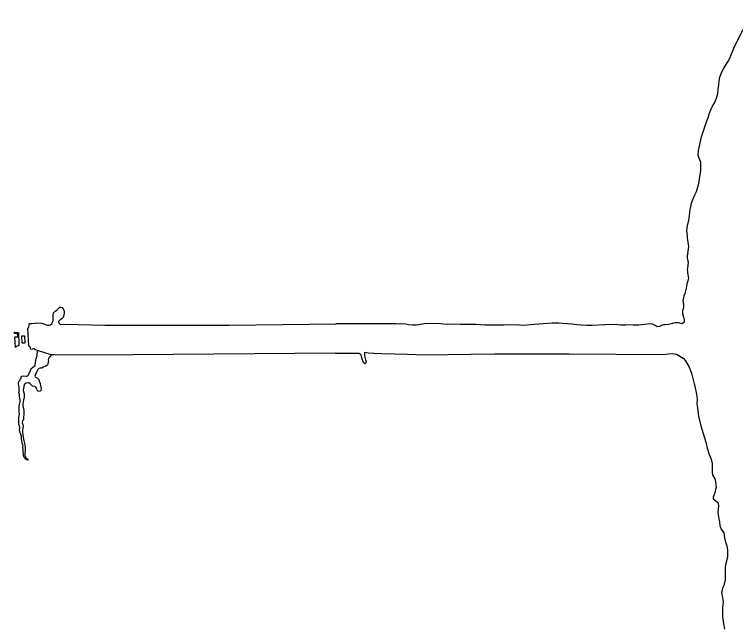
# Model space of a CAD drawing. Extents: x 3683402 to 3721514, y 487807 to 513565.
# Drawn here: x 3708307.6 to 3708484.9, y 490634.8 to 490785 of the extents above; entities that cross this region are included whole.
import ezdxf

# ---------------------------------------------------------------- set-up
doc = ezdxf.new("R2010")
doc.units = 0
doc.layers.add('V-ANNO-NPLT', color=7, linetype='Continuous')

msp = doc.modelspace()

# ---------------------------------------------------------------- linework, layer by layer
at = {"layer": 'V-ANNO-NPLT'}
for points in [[(3708473.16, 490726.22), (3708473.33, 490727.98), (3708473.17, 490729.03), (3708473.05, 490730), (3708473.03, 490730.61), (3708472.96, 490731.22), (3708472.91, 490731.8), (3708473.04, 490733.24), (3708473.26, 490734.03), (3708473.48, 490734.88), (3708473.52, 490735.6), (3708473.61, 490736.23), (3708473.7, 490737.09), (3708473.83, 490737.79), (3708474, 490738.62), (3708474.43, 490739.68), (3708474.87, 490740.65), (3708475.23, 490741.48), (3708475.81, 490743.49), (3708476.11, 490745.18), (3708476.2, 490745.99), (3708476.31, 490746.93), (3708476.3, 490748.71), (3708476.05, 490749.27), (3708475.8, 490749.88), (3708475.68, 490750.39), (3708475.75, 490751.56), (3708476.45, 490754.94), (3708477.23, 490757.15), (3708477.63, 490758.34), (3708478.12, 490759.72), (3708478.45, 490760.76), (3708478.76, 490761.57), (3708479.18, 490762.49), (3708479.63, 490763.15), (3708480.01, 490764.02), (3708480.25, 490764.72), (3708480.47, 490765.6), (3708480.58, 490766.59), (3708480.71, 490767.69), (3708480.8, 490768.68), (3708481, 490769.61), (3708481.22, 490770.28), (3708481.53, 490771.07), (3708481.86, 490771.68), (3708482.4, 490772.49), (3708482.96, 490773.37), (3708483.49, 490774.41), (3708483.78, 490775.11), (3708484.63, 490777.12), (3708488.6, 490785.03)], [(3708473.16, 490726.22), (3708473, 490725.75), (3708472.97, 490725.27), (3708473.06, 490724.75), (3708473.22, 490724.18), (3708473.16, 490723.26), (3708473.08, 490722.71), (3708472.99, 490722.21), (3708473.02, 490721.85), (3708473.07, 490721.47), (3708473.26, 490720.16), (3708473.11, 490719.51), (3708472.89, 490718.73), (3708472.7, 490717.7), (3708472.4, 490716.45), (3708472.17, 490715.81), (3708472.05, 490715.32)], [(3708472.05, 490715.32), (3708471.98, 490715.05), (3708471.92, 490714.77), (3708472.07, 490713.69), (3708472.1, 490713.03), (3708471.99, 490712.65), (3708471.85, 490712.27), (3708471.8, 490711.73), (3708471.82, 490711.52), (3708472.08, 490710.56), (3708472.12, 490710.41), (3708472.24, 490709.83), (3708472.22, 490709.35), (3708471.7, 490708.97), (3708471.19, 490709.13), (3708470.77, 490709.24), (3708469.91, 490709.19), (3708469.36, 490709.04), (3708468.41, 490708.77), (3708467.47, 490708.67), (3708467.16, 490708.72), (3708466.64, 490708.51), (3708466.18, 490708.3), (3708465.62, 490708.25), (3708465.08, 490708.57), (3708464.45, 490708.87), (3708463.63, 490708.94), (3708462.55, 490708.8), (3708461.11, 490708.65), (3708459.67, 490708.64), (3708458.81, 490708.75), (3708457.89, 490708.65), (3708456.68, 490708.63), (3708455.08, 490708.82), (3708452.72, 490708.73), (3708449.5, 490708.55), (3708448.32, 490708.52), (3708446.95, 490708.6), (3708445.91, 490708.75), (3708444.58, 490708.88), (3708441.41, 490709.12), (3708439.79, 490709.08), (3708437.61, 490708.95), (3708434.35, 490708.67), (3708432.83, 490708.57), (3708431.72, 490708.63), (3708429.76, 490708.67), (3708427.9, 490708.64), (3708425.39, 490708.59), (3708423.25, 490708.63), (3708421.11, 490708.78), (3708419.62, 490708.8), (3708418.54, 490708.83), (3708417.28, 490708.83), (3708415.65, 490708.85), (3708413.84, 490708.83), (3708412.43, 490708.92), (3708410.83, 490709.01), (3708408.44, 490708.95), (3708406.48, 490708.63), (3708405.5, 490708.64), (3708404.47, 490708.72), (3708403.78, 490708.84), (3708403.12, 490708.92), (3708402.28, 490708.9), (3708401.52, 490708.93), (3708386.65, 490708.94)], [(3708316.89, 490709.05), (3708316.93, 490709.09), (3708317.11, 490709.74), (3708317.11, 490710.28), (3708317.14, 490710.97), (3708317.27, 490711.62), (3708317.63, 490712.09), (3708318.08, 490712.34), (3708318.82, 490713.03), (3708319, 490713.08), (3708319.36, 490712.97), (3708319.63, 490712.61), (3708319.83, 490712.07), (3708319.85, 490711.64), (3708319.79, 490711.06), (3708319.58, 490710.52), (3708319.27, 490710.16), (3708318.91, 490709.94), (3708318.68, 490709.78), (3708318.48, 490709.51), (3708318.57, 490709.18), (3708318.93, 490708.77), (3708320.01, 490708.88), (3708329.84, 490708.65), (3708360.44, 490708.62), (3708386.65, 490708.94)], [(3708311.21, 490708.15), (3708310.83, 490707.85), (3708311.05, 490703.57), (3708311.21, 490703.55), (3708311.38, 490703.38), (3708311.53, 490703.12), (3708311.53, 490702.96), (3708311.59, 490702.79), (3708311.7, 490702.74), (3708312.17, 490702.85)], [(3708311.21, 490708.15), (3708311.35, 490709.16), (3708311.68, 490708.98), (3708311.86, 490709), (3708312.69, 490709.16), (3708313.07, 490709.23), (3708314.38, 490709.13), (3708314.85, 490708.98), (3708315.25, 490708.8), (3708315.72, 490708.66), (3708316.13, 490708.62), (3708316.48, 490708.71), (3708316.89, 490709.05)], [(3708307.63, 490706.92), (3708308.64, 490706.82), (3708308.75, 490703.76), (3708308.53, 490703.51), (3708308.05, 490703.41), (3708307.97, 490703.34), (3708307.88, 490703.15), (3708307.71, 490705.73), (3708308.44, 490705.75), (3708308.35, 490706.56), (3708307.63, 490706.6), (3708307.63, 490706.92)], [(3708310.09, 490706), (3708310.16, 490704.22), (3708309.5, 490704.22), (3708309.42, 490705.99), (3708310.09, 490706)], [(3708313.32, 490702.39), (3708312.78, 490702.58), (3708312.37, 490702.81), (3708312.17, 490702.85)], [(3708316.66, 490701.35), (3708316.3, 490700.88), (3708316.11, 490700.63), (3708316, 490700.41), (3708315.95, 490700.13), (3708315.98, 490699.77), (3708315.96, 490699.54), (3708315.72, 490698.81), (3708315.36, 490698.53), (3708315.12, 490698.47), (3708314.7, 490698.32), (3708314.33, 490698.03), (3708313.94, 490698.06), (3708313.62, 490698), (3708313.38, 490697.72), (3708313.13, 490697.27), (3708312.77, 490696.53), (3708312.68, 490696.1), (3708312.75, 490695.89), (3708313.27, 490695.62), (3708313.6, 490695.27), (3708313.75, 490694.86), (3708313.94, 490694.29), (3708314.05, 490693.77), (3708314.19, 490693.03), (3708314.11, 490692.56), (3708313.98, 490692.39), (3708313.75, 490692.35), (3708313.43, 490692.44), (3708313.25, 490692.67), (3708313.11, 490692.99), (3708312.89, 490693.35), (3708312.6, 490693.55), (3708312.11, 490693.62), (3708311.78, 490693.95), (3708311.47, 490694.23), (3708311.18, 490694.46), (3708310.6, 490694.4), (3708310.33, 490694.37), (3708310.09, 490694.1), (3708309.93, 490693.67), (3708309.93, 490693.47)], [(3708312.05, 490698.21), (3708312.4, 490698.44), (3708312.71, 490698.68), (3708312.8, 490699.42), (3708313.01, 490700.47), (3708313.07, 490700.71), (3708313.24, 490701.15)], [(3708313.24, 490701.15), (3708313.32, 490702.39)], [(3708316.62, 490701.36), (3708313.32, 490702.39)], [(3708316.62, 490701.36), (3708316.66, 490701.35)], [(3708386.53, 490701.77), (3708326.75, 490701.25), (3708317.44, 490701.37), (3708316.66, 490701.35)], [(3708386.53, 490701.77), (3708392.33, 490701.77), (3708392.74, 490701.38), (3708392.86, 490700.89), (3708393.03, 490700.36), (3708393.37, 490699.57), (3708393.75, 490699.2), (3708394.13, 490699.51), (3708394.01, 490700.1), (3708393.85, 490700.76), (3708393.76, 490701.27), (3708393.77, 490701.97), (3708394.56, 490701.83), (3708395.97, 490701.72), (3708397.86, 490701.68), (3708401.06, 490701.56), (3708404.25, 490701.53), (3708408.39, 490701.35), (3708425.6, 490701.56), (3708443.94, 490701.62), (3708467.12, 490701.42), (3708468.36, 490701.61), (3708469.34, 490701.63), (3708470.34, 490701.48), (3708471.95, 490700.49), (3708472.53, 490699.84), (3708473.45, 490698.34), (3708473.99, 490696.86), (3708474.7, 490694.19), (3708474.81, 490693.64), (3708475.29, 490691.69), (3708475.39, 490690.39), (3708475.32, 490689.27), (3708475.48, 490688.34), (3708475.73, 490686.25), (3708476.33, 490683.9), (3708476.86, 490682.01), (3708477.51, 490679.86), (3708477.86, 490678.4), (3708478.4, 490676.8), (3708478.88, 490675.66), (3708479.12, 490674.62), (3708479.13, 490672.42), (3708479.15, 490671.86), (3708479.72, 490670.88), (3708479.93, 490670.08), (3708480.05, 490668.84), (3708479.94, 490668.24), (3708479.66, 490667.15), (3708479.53, 490666.8), (3708479.34, 490666.34), (3708479.38, 490665.91), (3708479.93, 490665.5), (3708480.54, 490664.96), (3708480.68, 490664.13), (3708480.54, 490663.57), (3708480.51, 490662.64), (3708480.58, 490662), (3708480.72, 490661.02), (3708480.88, 490660.28), (3708481.01, 490659.34), (3708481.3, 490658.51), (3708481.94, 490657.54), (3708482.15, 490656.32), (3708482.34, 490655.61), (3708482.74, 490654.41), (3708482.89, 490653.33), (3708482.85, 490651.58), (3708482.52, 490650.34), (3708482.33, 490649.33), (3708482.27, 490646.05), (3708481.94, 490644.61), (3708481.73, 490644.1), (3708481.39, 490642.94), (3708481.63, 490641.56), (3708481.82, 490640.63), (3708481.67, 490639.31), (3708481.63, 490636.94), (3708481.89, 490635.2), (3708482.15, 490633.85)], [(3708309.93, 490693.47), (3708309.83, 490693.04), (3708309.8, 490692.66), (3708309.87, 490692.25), (3708309.99, 490691.83), (3708310.04, 490691.65), (3708310.06, 490691.26), (3708310.01, 490690.82), (3708309.88, 490690.3), (3708309.75, 490689.81), (3708309.7, 490689.28), (3708309.73, 490688.84), (3708309.79, 490688.46), (3708309.85, 490688.07), (3708309.93, 490687.66), (3708309.94, 490687.23), (3708309.92, 490686.59), (3708309.9, 490686.1), (3708309.87, 490685.73), (3708309.82, 490685.39), (3708309.64, 490685.12), (3708309.54, 490684.65), (3708309.61, 490684.4), (3708309.71, 490684.21), (3708309.79, 490683.78), (3708309.7, 490683.35), (3708309.65, 490682.7), (3708309.63, 490682.3), (3708309.68, 490681.65), (3708309.76, 490681.11), (3708309.96, 490680.22), (3708310.21, 490679.21), (3708310.27, 490678.47), (3708310.27, 490677.65), (3708310.21, 490677.15), (3708310.21, 490676.57), (3708310.28, 490676.5), (3708310.47, 490676.05), (3708310.71, 490675.87), (3708310.96, 490675.71), (3708310.99, 490675.52), (3708310.92, 490675.43), (3708310.68, 490675.52), (3708310.44, 490675.71), (3708310.15, 490675.99), (3708309.97, 490676.28), (3708309.83, 490676.79), (3708309.78, 490677.52), (3708309.74, 490678.09), (3708309.7, 490678.47), (3708309.72, 490678.7), (3708309.78, 490678.9), (3708309.7, 490679.17), (3708309.55, 490679.66), (3708309.48, 490680.21), (3708309.38, 490680.75), (3708309.33, 490681.35), (3708309.18, 490681.81), (3708308.99, 490682.36), (3708308.87, 490683.08), (3708308.94, 490683.27), (3708308.94, 490683.47), (3708308.84, 490683.86), (3708308.77, 490683.97), (3708308.72, 490684.24), (3708308.7, 490684.68), (3708308.7, 490685.39), (3708308.71, 490685.92), (3708308.89, 490686.74), (3708308.81, 490687.29), (3708308.77, 490687.87), (3708308.78, 490688.69), (3708308.85, 490689.16), (3708309.02, 490689.75), (3708309.02, 490690.28), (3708308.89, 490691.14), (3708308.84, 490691.79), (3708308.68, 490691.94), (3708308.73, 490692.13), (3708308.82, 490692.35), (3708308.81, 490692.64), (3708308.76, 490693.1), (3708308.76, 490693.41), (3708308.69, 490693.77), (3708308.63, 490694.22), (3708308.64, 490694.55), (3708308.82, 490694.95), (3708309.01, 490695.2), (3708309.16, 490695.39), (3708309.26, 490695.59), (3708309.32, 490695.85), (3708309.43, 490696.06), (3708309.86, 490696.17), (3708310.53, 490696.09), (3708310.66, 490696.06), (3708310.97, 490696.22), (3708311.27, 490696.76), (3708311.57, 490697.47), (3708311.69, 490697.75), (3708311.83, 490697.97), (3708312.05, 490698.21)]]:
    msp.add_lwpolyline(points, dxfattribs=at)

doc.saveas('drawing.dxf')
